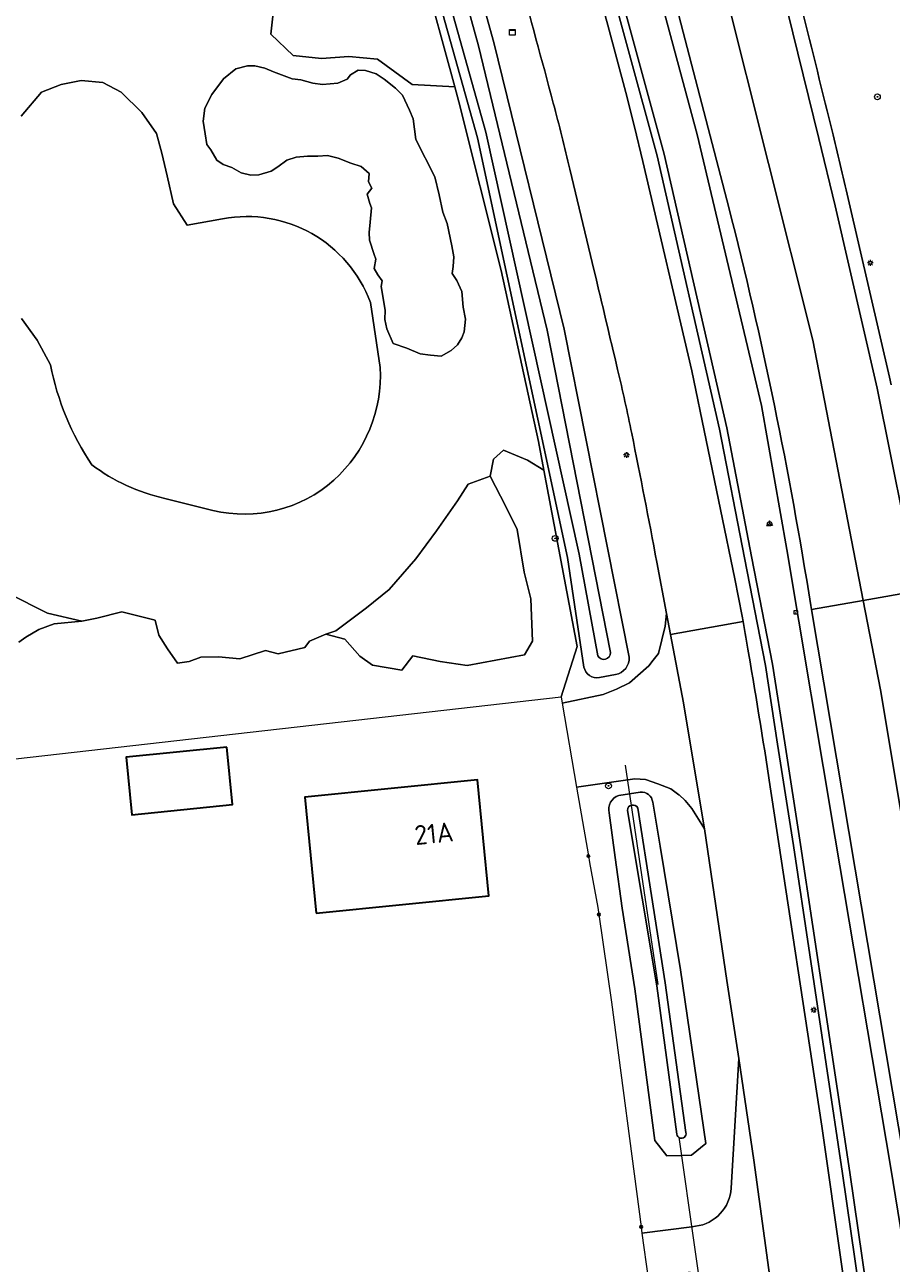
# Model space of a CAD drawing. Header units: metres. Extents: x 152391 to 157968, y 462336 to 467280.
# Tile 401 of 656: x 153677 to 153737, y 466355 to 466441. Entities that reach past the tile are written whole.
import ezdxf
from ezdxf.enums import TextEntityAlignment as Align

# ---------------------------------------------------------------- set-up
doc = ezdxf.new("R2010")
doc.units = ezdxf.units.M
doc.header["$LTSCALE"] = 0.75
doc.layers.get('0').update_dxf_attribs({"lineweight": 25})
for name, color, linetype, lineweight in [('B-WE-GR-BOOM-S', 251, 'Continuous', 25), ('B-WE-GR-GRAS-GV', 251, 'Continuous', 13), ('B-WE-GR-GROENVOORZIENING-GV', 251, 'Continuous', 18), ('B-WE-GR-HOUTWAL-GV', 251, 'Continuous', 13), ('B-WE-IE-MEUBILAIR_WEGMEUBILAIR-S', 251, 'Continuous', 25), ('B-WE-IE-MEUBILAIR_WEGMEUBILAIR_PAAL-S', 251, 'Continuous', 25), ('B-WE-IE-MEUBILAIR_WEGMEUBILAIR_VERKEERSBORD-S', 251, 'Continuous', 25), ('B-WE-KL-DATA-S', 90, 'Continuous', 25), ('B-WE-KL-ET_LS_OV_LICHTMAST-S', 251, 'Continuous', 25), ('B-WE-KW-KUNSTWERK_DUIKER-G', 5, 'Continuous', 18), ('B-WE-OG-BEBOUWING-GV', 6, 'Continuous', 35), ('B-WE-OG-BEBOUWING-T18', 1, 'Continuous', 18), ('B-WE-OG-TERREIN_CULTUURSCHEIDING-GV', 251, 'Continuous', 18), ('B-WE-OG-TERREIN_ONBEGROEID-GV', 251, 'Continuous', 18), ('B-WE-OG-WATER-GV', 251, 'Continuous', 18), ('B-WE-OG-WATER_SLOOT-GV', 251, 'Continuous', 18), ('B-WE-VH-VERHARDING_GESLOTEN-GV', 251, 'Continuous', 18), ('B-WE-VH-VERHARDING_OPEN-GV', 251, 'Continuous', 18), ('X-XX-AL-VERWIJZING-S', 251, 'Continuous', 25)]:
    doc.layers.add(name, color=color, linetype=linetype, lineweight=lineweight)
doc.styles.add('NLCS-ISO', font='isocpeur.ttf')
doc.styles.add('NLCS-ISO-ANNOTATIVE-T18', font='NLCS-ISO.ttf', dxfattribs={"height": 1.8})
doc.styles.add('NLCS-ISO-M750-T18', font='NLCS-ISO.ttf', dxfattribs={"height": 1.35})

# ---------------------------------------------------------------- blocks, each defined once
blk = doc.blocks.new('SIE-WEG_VERKEERSBORD_WEGWIJZER-SO')
at = {"linetype": 'ByBlock', "lineweight": 18}
h = blk.add_hatch(color=0, dxfattribs=at)
h.dxf.hatch_style = 1
h.paths.add_polyline_path([(0.5, 1), (0, 2), (-0.5, 1)])
h = blk.add_hatch(color=0, dxfattribs=at)
h.dxf.hatch_style = 1
h.paths.add_polyline_path([(-1.38, -0.22), (-2, -1.15), (-0.88, -1.09)])
h = blk.add_hatch(color=0, dxfattribs=at)
h.dxf.hatch_style = 1
h.paths.add_polyline_path([(1.38, -0.22), (2, -1.15), (0.88, -1.09)])
at = {"color": 0, "linetype": 'ByBlock', "lineweight": 18}
for points in [[(-1.13, -0.65), (0, 0)], [(0, 1), (0, 0)], [(1.13, -0.65), (0, 0)]]:
    blk.add_lwpolyline(points, dxfattribs=at)
for points in [[(0.5, 1), (0, 2), (-0.5, 1)], [(-1.38, -0.22), (-2, -1.15), (-0.88, -1.09)], [(1.38, -0.22), (2, -1.15), (0.88, -1.09)]]:
    blk.add_lwpolyline(points, close=True, dxfattribs=at)
blk = doc.blocks.new('SKL-DATA_KAST-SO')
at = {"color": 0, "linetype": 'ByBlock', "lineweight": 18}
for points in [[(-2, 2), (2, 2), (2, 1.68), (-2, 1.68)], [(-2, 1.52), (2, 1.52), (2, -2), (-2, -2)]]:
    blk.add_lwpolyline(points, close=True, dxfattribs=at)
blk = doc.blocks.new('SIE-WEG_PAAL_VERKEERSBORD-SO')
at = {"color": 0, "linetype": 'ByBlock', "lineweight": 18}
blk.add_circle((0, 0), 1.5, dxfattribs=at)
at = {"color": 0, "linetype": 'ByBlock', "lineweight": 18, "style": 'NLCS-ISO'}
blk.add_text('vb', height=1.5, dxfattribs=at).set_placement((0, 0.13), align=Align.MIDDLE_CENTER)
blk = doc.blocks.new('SKL-ET_OV_LICHTMAST-SO')
at = {"color": 0, "linetype": 'ByBlock', "lineweight": 18}
for points in [[(-1.25, 0), (-2, 0)], [(-1.41, 1.41), (-0.88, 0.88)], [(0, 2), (0, 1.25)], [(0.88, 0.88), (1.41, 1.41)], [(2, 0), (1.25, 0)], [(-1.41, -1.41), (-0.88, -0.88)], [(0, -1.25), (0, -2)], [(0.88, -0.88), (1.41, -1.41)]]:
    blk.add_lwpolyline(points, dxfattribs=at)
blk.add_circle((0, 0), 1, dxfattribs=at)
blk = doc.blocks.new('SAL-VERWIJZING_SYMBOOL-SO')
at = {"color": 0, "linetype": 'ByBlock', "lineweight": -2}
blk.add_circle((0, 0), 0.9, dxfattribs=at)
at = {"color": 0, "linetype": 'ByBlock', "lineweight": -2, "style": 'NLCS-ISO-ANNOTATIVE-T18'}
blk.add_attdef('SYMBOOL', (2.5, -2.5), '', height=1.8, dxfattribs=at)
blk = doc.blocks.new('SIE-WEG_PAAL_HECTOMETERPAAL-SO')
at = {"color": 0, "linetype": 'ByBlock', "lineweight": 18}
blk.add_lwpolyline([(-1.44375, -0.94375), (1.44375, -0.94375), (1.44375, 0.94375), (-1.44375, 0.94375)], close=True, dxfattribs=at)
at = {"color": 0, "linetype": 'ByBlock', "lineweight": 18, "style": 'NLCS-ISO'}
blk.add_text('hm', height=1.5, dxfattribs=at).set_placement((0, 0), align=Align.MIDDLE_CENTER)
at = {"style": 'NLCS-ISO'}
blk.add_attdef('WAARDE', (2.13125, -1.69375), '', height=1.5, dxfattribs=at)
blk = doc.blocks.new('SGR-BOOM_01-SO')
at = {"linetype": 'ByBlock', "lineweight": 18}
h = blk.add_hatch(color=0, dxfattribs=at)
h.dxf.hatch_style = 1
edge = h.paths.add_edge_path()
edge.add_arc((0, 0), 0.25, 0, 360)
at = {"color": 0, "linetype": 'ByBlock', "lineweight": 18}
for radius in [2, 0.25]:
    blk.add_circle((0, 0), radius, dxfattribs=at)

msp = doc.modelspace()

# ---------------------------------------------------------------- linework, layer by layer
at = {"layer": 'B-WE-GR-GRAS-GV'}
for points in [[(153694.473, 466442.392), (153694.211, 466440.119), (153695.749, 466438.66), (153697.717, 466438.441), (153699.597, 466438.572), (153701.565, 466438.398), (153703.97, 466436.65), (153706.901, 466436.499), (153700.076, 466461.486)], [(153676.838, 466398.186), (153677.304, 466398.542), (153678.207, 466399.062), (153679.275, 466399.445), (153681.164, 466399.637), (153678.802, 466400.189), (153676.115, 466401.558)]]:
    msp.add_lwpolyline(points, dxfattribs=at)
msp.add_lwpolyline([(153709.354, 466409.638), (153707.827, 466409.085), (153707.087, 466407.934), (153705.634, 466405.879), (153704.208, 466403.934), (153702.371, 466401.825), (153700.809, 466400.565), (153698.698, 466398.976), (153698.015, 466398.735), (153699.329, 466398.406), (153700.342, 466397.23), (153701.218, 466396.601), (153703.244, 466396.272), (153704.011, 466397.257), (153705.9, 466396.847), (153707.762, 466396.573), (153711.709, 466397.325), (153712.256, 466398.255), (153712.147, 466401.183), (153711.681, 466403.016), (153711.216, 466405.971), (153710.422, 466407.558)], close=True, dxfattribs=at)
at = {"layer": 'B-WE-GR-GROENVOORZIENING-GV'}
for points in [[(153679.543, 466619.858), (153681.638, 466611.896), (153685.391, 466598.625), (153686.57, 466594.429), (153692.722, 466572.536), (153707.863, 466519.729), (153713.87, 466498.676), (153715.363, 466493.445), (153729.852, 466441.703), (153732.03, 466432.938), (153733.141, 466428.273), (153736.04, 466415.715), (153738.834, 466401.865), (153738.859, 466401.734), (153739.327, 466399.321), (153739.733, 466397.036), (153740.486, 466392.496), (153746.91, 466352.227), (153754.709, 466302.952), (153760.486, 466266.671), (153764.537, 466240.85)], [(153725.809, 466428.176), (153719.349, 466452.985), (153710.039, 466485.637), (153706.893, 466496.7), (153700.249, 466520.066), (153690.485, 466553.983), (153680.81, 466588.151)], [(153682.621, 466563.288), (153701.992, 466495.312), (153702.166, 466494.702), (153712.28, 466459.281), (153716.181, 466445.401), (153717.453, 466440.754), (153718.694, 466436.099), (153719.302, 466433.725), (153719.879, 466431.343), (153723.266, 466416.898), (153726.216, 466402.568), (153726.721, 466399.995), (153726.793, 466399.61)], [(153749.973, 466250.549), (153748.501, 466261.01), (153746.308, 466276.589), (153745.016, 466285.771), (153743.704, 466295.088), (153741.937, 466307.647), (153741.481, 466310.884), (153739.665, 466323.462), (153737.726, 466336.901), (153736.177, 466347.628), (153734.159, 466361.611), (153730.764, 466384.244), (153729.671, 466391.243), (153728.822, 466396.675), (153727.383, 466404.11), (153725.666, 466412.977), (153721.348, 466431.847), (153715.487, 466453.361), (153711.786, 466466.557), (153707.471, 466481.875), (153699.958, 466507.959), (153693.109, 466531.953)], [(153693.109, 466531.953), (153699.958, 466507.959), (153707.471, 466481.875), (153711.786, 466466.557), (153715.487, 466453.361), (153721.348, 466431.847), (153725.666, 466412.977), (153727.383, 466404.11), (153728.822, 466396.675), (153729.671, 466391.243), (153730.764, 466384.244), (153734.159, 466361.611), (153736.177, 466347.628)], [(153692.628, 466531.816), (153699.478, 466507.821), (153706.99, 466481.738), (153711.305, 466466.422), (153715.005, 466453.227), (153720.862, 466431.725), (153725.176, 466412.873), (153726.892, 466404.015), (153728.33, 466396.589), (153729.177, 466391.166), (153730.27, 466384.168), (153733.664, 466361.538), (153735.682, 466347.556), (153737.231, 466336.83), (153739.17, 466323.391), (153741.442, 466307.576), (153743.209, 466295.019), (153744.521, 466285.701), (153745.813, 466276.52), (153748.006, 466260.94), (153749.478, 466250.479)], [(153749.478, 466250.479), (153748.006, 466260.94), (153745.813, 466276.52), (153744.521, 466285.701), (153743.209, 466295.019), (153741.442, 466307.576), (153739.17, 466323.391), (153737.231, 466336.83), (153735.682, 466347.556), (153733.664, 466361.538), (153730.27, 466384.168), (153729.177, 466391.166), (153728.33, 466396.589), (153726.892, 466404.015), (153725.176, 466412.873), (153720.862, 466431.725), (153715.005, 466453.227), (153711.305, 466466.422), (153706.99, 466481.738), (153699.478, 466507.821), (153692.628, 466531.816)], [(153739.236, 466348.068), (153736.985, 466361.914), (153733.145, 466384.683), (153729.811, 466404.588), (153728.067, 466414.517), (153723.631, 466433.2), (153718.203, 466453.356), (153714.248, 466467.228), (153709.842, 466482.68), (153702.431, 466508.738), (153696.018, 466531.147)], [(153696.018, 466531.147), (153702.431, 466508.738), (153709.842, 466482.68), (153714.248, 466467.228), (153718.203, 466453.356), (153723.631, 466433.2), (153728.067, 466414.517), (153729.811, 466404.588), (153733.145, 466384.683), (153736.985, 466361.914), (153739.236, 466348.068), (153741.092, 466336.654), (153743.143, 466324.034), (153743.929, 466319.201), (153744.001, 466317.04), (153744.605, 466299.055), (153745.267, 466290.179), (153746.335, 466280.287), (153753.149, 466237.163)], [(153715.812, 466396.477), (153714.69, 466404.035), (153708.478, 466432.978), (153701.295, 466458.58), (153695.312, 466479.621), (153688.553, 466503.818), (153689.668, 466504.113), (153690.913, 466504.443), (153698.333, 466479.066), (153704.422, 466458.137), (153709.609, 466439.542), (153714.452, 466419.772), (153718.946, 466397.154)], [(153700.076, 466461.486), (153706.901, 466436.499), (153707.185, 466435.459), (153710.103, 466423.815), (153712.678, 466412.036), (153713.054, 466410.052), (153715.357, 466397.893), (153714.249, 466394.413), (153714.32, 466393.996), (153717.15, 466394.581), (153718.059, 466394.95), (153718.953, 466395.388), (153720.303, 466396.549), (153720.601, 466396.955), (153720.962, 466397.421), (153721.43, 466399.294), (153721.517, 466400.158), (153720.844, 466403.715)], [(153716.524, 466423.791), (153714.851, 466430.802)], [(153734.115, 466428.498), (153736.896, 466416.462), (153737.016, 466415.932)], [(153737.016, 466415.932), (153736.896, 466416.462), (153734.115, 466428.498)], [(153745.604, 466299.101), (153744.926, 466319.298), (153737.957, 466362.169), (153731.506, 466400.439), (153731.458, 466400.726)], [(153717.997, 466395.955), (153716.884, 466395.752)], [(153725.967, 466360.547), (153726.5, 466369.473), (153725.671, 466374.868), (153724.125, 466385.308), (153723.948, 466385.616), (153723.267, 466386.716), (153722.796, 466387.281), (153722.388, 466387.655), (153722.372, 466387.669), (153721.816, 466388.07), (153720.922, 466388.418), (153720.071, 466388.717), (153719.328, 466388.762), (153715.313, 466388.186), (153716.123, 466383.446), (153716.203, 466383.001), (153716.762, 466379.89), (153716.849, 466379.405), (153717.71, 466373.362), (153719.759, 466357.87), (153719.82, 466357.424), (153723.262, 466357.878), (153723.516, 466357.912)], [(153718.217, 466387.617), (153719.703, 466387.856)], [(153728.764, 466387.608), (153732.218, 466364.81), (153737.728, 466326.264), (153741.24, 466301.364), (153741.295, 466300.973), (153755.154, 466202.723), (153755.264, 466201.925), (153763.528, 466142.007), (153764.721, 466133.17), (153765.31, 466128.58), (153766.933, 466115.446), (153767.15, 466113.582), (153767.344, 466111.714), (153767.713, 466107.768), (153768.061, 466103.787), (153768.135, 466102.941), (153770.516, 466075.607), (153772.759, 466047.928), (153774.684, 466020.87), (153775.444, 466008.85), (153775.536, 466006.579), (153776.049, 465993.841)], [(153720.566, 466387.151), (153721.066, 466384.117), (153722.467, 466375.604), (153724.232, 466363.622), (153723.225, 466362.804), (153722.559, 466362.791), (153721.539, 466362.772), (153720.695, 466363.818), (153719.32, 466374.28), (153718.45, 466379.841), (153717.979, 466383.333), (153717.561, 466386.423)]]:
    msp.add_lwpolyline(points, dxfattribs=at)
for points in [[(153713.7, 466435.368, 0.003031), (153711.283, 466444.247)], [(153730.818, 466441.96, -0.001822), (153733.002, 466433.176)], [(153733.002, 466433.176, 0.001822), (153730.818, 466441.96)], [(153714.851, 466430.802, 0.006283), (153713.7, 466435.368)], [(153733.002, 466433.176, -0.003227), (153734.115, 466428.498)], [(153734.115, 466428.498, 0.003227), (153733.002, 466433.176)], [(153731.458, 466400.726, 0.023646), (153725.809, 466428.176)], [(153718.138, 466417, 0.000246), (153716.524, 466423.791)], [(153719.113, 466412.576, 0.007925), (153718.138, 466417)], [(153720.844, 466403.715, 0.003953), (153719.113, 466412.576)], [(153726.793, 466399.61, -0.003517), (153727.176, 466397.449)], [(153718.946, 466397.154, -0.371249), (153717.997, 466395.955)], [(153727.176, 466397.449, -0.004469), (153728.764, 466387.608)], [(153716.884, 466395.752, -0.409543), (153715.812, 466396.477)], [(153717.561, 466386.423, -0.389569), (153718.217, 466387.617)], [(153719.703, 466387.856, -0.406618), (153720.566, 466387.151)], [(153723.516, 466357.912, 0.366108), (153725.967, 466360.547)]]:
    msp.add_lwpolyline(points, format="xyb", dxfattribs=at)
at = {"layer": 'B-WE-GR-HOUTWAL-GV'}
msp.add_lwpolyline([(153675.574, 466390.036), (153714.249, 466394.413), (153715.357, 466397.893), (153713.054, 466410.052), (153711.928, 466410.732), (153710.258, 466411.443), (153709.573, 466410.814), (153709.354, 466409.638), (153710.422, 466407.558), (153711.216, 466405.971), (153711.681, 466403.016), (153712.147, 466401.183), (153712.256, 466398.255), (153711.709, 466397.325), (153707.762, 466396.573), (153705.9, 466396.847), (153704.011, 466397.257), (153703.244, 466396.272), (153701.218, 466396.601), (153700.342, 466397.23), (153699.329, 466398.406), (153698.015, 466398.735), (153696.892, 466398.27), (153696.563, 466397.832), (153694.729, 466397.394), (153693.853, 466397.613), (153692.073, 466397.038), (153690.595, 466397.175), (153689.39, 466397.148), (153688.569, 466396.847), (153687.774, 466396.737), (153687.078, 466397.721), (153686.476, 466398.679), (153686.23, 466399.719), (153683.93, 466400.293), (153682.205, 466399.856), (153681.164, 466399.637), (153679.275, 466399.445), (153678.207, 466399.062), (153677.304, 466398.542), (153676.838, 466398.186)], dxfattribs=at)
at = {"layer": 'B-WE-KW-KUNSTWERK_DUIKER-G'}
for points in [[(153720.939, 466374.578), (153718.68, 466389.717)], [(153724.55, 466348.875), (153722.378, 466364.054)]]:
    msp.add_lwpolyline(points, dxfattribs=at)
at = {"layer": 'B-WE-OG-BEBOUWING-GV'}
for points in [[(153691.181, 466390.955), (153684.221, 466390.26), (153684.618, 466386.293), (153691.578, 466386.988)], [(153697.352, 466379.509), (153709.259, 466380.697), (153708.462, 466388.687), (153696.555, 466387.5)]]:
    msp.add_lwpolyline(points, close=True, dxfattribs=at)
at = {"layer": 'B-WE-OG-TERREIN_CULTUURSCHEIDING-GV'}
for points in [[(153681.164, 466399.637), (153682.205, 466399.856), (153683.93, 466400.293), (153686.23, 466399.719), (153686.476, 466398.679), (153687.078, 466397.721), (153687.774, 466396.737), (153688.569, 466396.847), (153689.39, 466397.148), (153690.595, 466397.175), (153692.073, 466397.038), (153693.853, 466397.613), (153694.729, 466397.394), (153696.563, 466397.832), (153696.892, 466398.27), (153698.015, 466398.735), (153698.698, 466398.976), (153700.809, 466400.565), (153702.371, 466401.825), (153704.208, 466403.934), (153705.634, 466405.879), (153707.087, 466407.934), (153707.827, 466409.085), (153709.354, 466409.638), (153709.573, 466410.814), (153710.258, 466411.443), (153711.928, 466410.732), (153713.054, 466410.052), (153712.678, 466412.036), (153710.103, 466423.815), (153707.185, 466435.459), (153706.901, 466436.499), (153703.97, 466436.65), (153701.565, 466438.398), (153699.597, 466438.572), (153697.717, 466438.441), (153695.749, 466438.66), (153694.211, 466440.119), (153694.473, 466442.392)], [(153690.88, 466427.387), (153688.444, 466426.95), (153687.5, 466428.426), (153687.062, 466430.341), (153686.704, 466431.906), (153686.323, 466433.268), (153685.31, 466434.718), (153683.887, 466436.114), (153682.628, 466436.797), (153681.122, 466436.934), (153679.753, 466436.661), (153678.384, 466436.114), (153676.988, 466434.472)], [(153676.988, 466434.472), (153678.384, 466436.114), (153679.753, 466436.661), (153681.122, 466436.934), (153682.628, 466436.797), (153683.887, 466436.114), (153685.31, 466434.718), (153686.323, 466433.268), (153686.704, 466431.906), (153687.062, 466430.341), (153687.5, 466428.426), (153688.444, 466426.95), (153690.88, 466427.387)], [(153701.76, 466417.128), (153701.09, 466421.616)], [(153701.09, 466421.616), (153701.76, 466417.128)], [(153677.007, 466420.503), (153678.102, 466419.026), (153679.005, 466417.329)], [(153679.005, 466417.329), (153678.102, 466419.026), (153677.007, 466420.503)], [(153686.895, 466408.1), (153690.208, 466407.28)], [(153690.208, 466407.28), (153686.895, 466408.1)], [(153676.115, 466401.558), (153678.802, 466400.189), (153681.164, 466399.637)]]:
    msp.add_lwpolyline(points, dxfattribs=at)
msp.add_lwpolyline([(153700.248, 466437.645), (153700.755, 466437.611), (153701.491, 466437.389), (153702.021, 466437.013), (153702.808, 466436.397), (153703.288, 466435.918), (153703.784, 466434.892), (153704.024, 466434.276), (153704.217, 466432.852), (153705.531, 466430.281), (153705.832, 466429.051), (153706.078, 466427.847), (153706.379, 466427.054), (153706.707, 466425.523), (153706.844, 466424.757), (153706.79, 466424.101), (153706.735, 466423.609), (153707.036, 466423.144), (153707.392, 466422.378), (153707.474, 466421.284), (153707.638, 466420.464), (153707.556, 466419.589), (153707.392, 466419.179), (153707.091, 466418.686), (153706.653, 466418.303), (153705.969, 466417.921), (153705.23, 466417.975), (153704.518, 466418.085), (153703.588, 466418.468), (153702.657, 466418.796), (153702.22, 466419.808), (153702.083, 466420.437), (153702.11, 466421.093), (153701.834, 466422.709), (153701.889, 466423.119), (153701.588, 466423.529), (153701.342, 466423.967), (153701.451, 466424.596), (153701.342, 466424.924), (153701.013, 466425.908), (153700.986, 466426.455), (153701.068, 466427.166), (153701.15, 466428.151), (153701.041, 466428.452), (153700.849, 466429.081), (153701.178, 466429.491), (153700.959, 466429.928), (153700.986, 466430.503), (153700.439, 466431), (153699.728, 466431.219), (153698.852, 466431.574), (153698.113, 466431.766), (153697.457, 466431.711), (153696.745, 466431.711), (153695.952, 466431.629), (153695.322, 466431.438), (153694.693, 466430.973), (153694.228, 466430.672), (153693.379, 466430.426), (153692.832, 466430.399), (153692.175, 466430.563), (153691.518, 466430.918), (153690.916, 466431.137), (153690.479, 466431.438), (153690.068, 466432.149), (153689.795, 466432.504), (153689.685, 466433.243), (153689.548, 466434.118), (153689.658, 466435.02), (153690.15, 466435.95), (153690.944, 466437.044), (153691.792, 466437.727), (153692.613, 466437.946), (153693.106, 466437.946), (153693.79, 466437.782), (153694.392, 466437.536), (153695.678, 466437.044), (153696.28, 466436.962), (153697.101, 466436.743), (153697.785, 466436.661), (153698.825, 466436.743), (153699.482, 466437.016), (153699.701, 466437.317)], close=True, dxfattribs=at)
for points in [[(153701.09, 466421.616, 0.365622), (153690.88, 466427.387)], [(153690.88, 466427.387, -0.365622), (153701.09, 466421.616)], [(153679.005, 466417.329, 0.099227), (153681.858, 466410.426)], [(153681.858, 466410.426, -0.099227), (153679.005, 466417.329)], [(153698.557, 466409.359, 0.226184), (153701.76, 466417.128)], [(153701.76, 466417.128, -0.226184), (153698.557, 466409.359)], [(153681.858, 466410.426, 0.105568), (153686.895, 466408.1)], [(153686.895, 466408.1, -0.105568), (153681.858, 466410.426)], [(153690.208, 466407.28, 0.244933), (153698.557, 466409.359)], [(153698.557, 466409.359, -0.244933), (153690.208, 466407.28)]]:
    msp.add_lwpolyline(points, format="xyb", dxfattribs=at)
at = {"layer": 'B-WE-OG-TERREIN_ONBEGROEID-GV'}
msp.add_lwpolyline([(153700.248, 466437.645), (153699.701, 466437.317), (153699.482, 466437.016), (153698.825, 466436.743), (153697.785, 466436.661), (153697.101, 466436.743), (153696.28, 466436.962), (153695.678, 466437.044), (153694.392, 466437.536), (153693.79, 466437.782), (153693.106, 466437.946), (153692.613, 466437.946), (153691.792, 466437.727), (153690.944, 466437.044), (153690.15, 466435.95), (153689.658, 466435.02), (153689.548, 466434.118), (153689.685, 466433.243), (153689.795, 466432.504), (153690.068, 466432.149), (153690.479, 466431.438), (153690.916, 466431.137), (153691.518, 466430.918), (153692.175, 466430.563), (153692.832, 466430.399), (153693.379, 466430.426), (153694.228, 466430.672), (153694.693, 466430.973), (153695.322, 466431.438), (153695.952, 466431.629), (153696.745, 466431.711), (153697.457, 466431.711), (153698.113, 466431.766), (153698.852, 466431.574), (153699.728, 466431.219), (153700.439, 466431), (153700.986, 466430.503), (153700.959, 466429.928), (153701.178, 466429.491), (153700.849, 466429.081), (153701.041, 466428.452), (153701.15, 466428.151), (153701.068, 466427.166), (153700.986, 466426.455), (153701.013, 466425.908), (153701.342, 466424.924), (153701.451, 466424.596), (153701.342, 466423.967), (153701.588, 466423.529), (153701.889, 466423.119), (153701.834, 466422.709), (153702.11, 466421.093), (153702.083, 466420.437), (153702.22, 466419.808), (153702.657, 466418.796), (153703.588, 466418.468), (153704.518, 466418.085), (153705.23, 466417.975), (153705.969, 466417.921), (153706.653, 466418.303), (153707.091, 466418.686), (153707.392, 466419.179), (153707.556, 466419.589), (153707.638, 466420.464), (153707.474, 466421.284), (153707.392, 466422.378), (153707.036, 466423.144), (153706.735, 466423.609), (153706.79, 466424.101), (153706.844, 466424.757), (153706.707, 466425.523), (153706.379, 466427.054), (153706.078, 466427.847), (153705.832, 466429.051), (153705.531, 466430.281), (153704.217, 466432.852), (153704.024, 466434.276), (153703.784, 466434.892), (153703.288, 466435.918), (153702.808, 466436.397), (153702.021, 466437.013), (153701.491, 466437.389), (153700.755, 466437.611)], close=True, dxfattribs=at)
at = {"layer": 'B-WE-OG-WATER-GV'}
for points in [[(153717.649, 466397.475), (153713.278, 466419.712), (153708.53, 466439.317), (153703.471, 466457.646), (153697.321, 466478.999), (153690.21, 466503.536), (153689.864, 466503.436), (153689.476, 466503.324), (153696.143, 466479.335), (153702.232, 466457.687), (153709.041, 466433.361), (153715.477, 466404.272), (153716.776, 466397.254)], [(153722.852, 466364.368), (153721.421, 466374.696), (153719.525, 466386.739)], [(153718.814, 466386.59), (153720.853, 466374.483), (153722.224, 466364.251)]]:
    msp.add_lwpolyline(points, dxfattribs=at)
for points in [[(153716.776, 466397.254, 0.799619), (153717.649, 466397.475)], [(153719.525, 466386.739, 0.823469), (153718.814, 466386.59)], [(153722.224, 466364.251, 1.047225), (153722.852, 466364.368)]]:
    msp.add_lwpolyline(points, format="xyb", dxfattribs=at)
at = {"layer": 'B-WE-OG-WATER_SLOOT-GV'}
for points in [[(153718.946, 466397.154), (153714.452, 466419.772), (153709.609, 466439.542), (153704.422, 466458.137), (153698.333, 466479.066), (153690.913, 466504.443), (153689.668, 466504.113), (153688.553, 466503.818), (153695.312, 466479.621), (153701.295, 466458.58), (153708.478, 466432.978), (153714.69, 466404.035), (153715.812, 466396.477)], [(153716.776, 466397.254), (153715.477, 466404.272), (153709.041, 466433.361), (153702.232, 466457.687), (153696.143, 466479.335), (153689.476, 466503.324), (153689.864, 466503.436), (153690.21, 466503.536), (153697.321, 466478.999), (153703.471, 466457.646), (153708.53, 466439.317), (153713.278, 466419.712), (153717.649, 466397.475)], [(153716.884, 466395.752), (153717.997, 466395.955)], [(153719.703, 466387.856), (153718.217, 466387.617)], [(153717.561, 466386.423), (153717.979, 466383.333), (153718.45, 466379.841), (153719.32, 466374.28), (153720.695, 466363.818), (153721.539, 466362.772), (153722.559, 466362.791), (153723.225, 466362.804), (153724.232, 466363.622), (153722.467, 466375.604), (153721.066, 466384.117), (153720.566, 466387.151)], [(153719.525, 466386.739), (153721.421, 466374.696), (153722.852, 466364.368)], [(153722.224, 466364.251), (153720.853, 466374.483), (153718.814, 466386.59)]]:
    msp.add_lwpolyline(points, dxfattribs=at)
for points in [[(153717.649, 466397.475, -0.799619), (153716.776, 466397.254)], [(153717.997, 466395.955, 0.371249), (153718.946, 466397.154)], [(153715.812, 466396.477, 0.409543), (153716.884, 466395.752)], [(153718.217, 466387.617, 0.389569), (153717.561, 466386.423)], [(153720.566, 466387.151, 0.406618), (153719.703, 466387.856)], [(153718.814, 466386.59, -0.823469), (153719.525, 466386.739)], [(153722.852, 466364.368, -1.047225), (153722.224, 466364.251)]]:
    msp.add_lwpolyline(points, format="xyb", dxfattribs=at)
at = {"layer": 'B-WE-VH-VERHARDING_GESLOTEN-GV'}
for points in [[(153738.859, 466401.734), (153738.834, 466401.865), (153736.04, 466415.715), (153733.141, 466428.273), (153732.03, 466432.938), (153729.852, 466441.703), (153715.363, 466493.445), (153713.87, 466498.676), (153710.408, 466497.696), (153712.246, 466491.241), (153725.487, 466443.409), (153731.615, 466419.029), (153735.081, 466401.069)], [(153754.709, 466302.952), (153746.91, 466352.227), (153740.486, 466392.496), (153739.733, 466397.036), (153739.327, 466399.321), (153738.859, 466401.734), (153735.081, 466401.069), (153736.273, 466394.894), (153742.597, 466357.074), (153748.275, 466320.064), (153750.992, 466302.514)], [(153731.506, 466400.439), (153737.957, 466362.169), (153744.926, 466319.298), (153745.389, 466317.871), (153747.9, 466302.15), (153750.992, 466302.514), (153748.275, 466320.064), (153742.597, 466357.074), (153736.273, 466394.894), (153735.081, 466401.069)]]:
    msp.add_lwpolyline(points, close=True, dxfattribs=at)
for points in [[(153731.458, 466400.726), (153731.506, 466400.439), (153735.081, 466401.069), (153731.615, 466419.029), (153725.487, 466443.409), (153712.246, 466491.241), (153710.408, 466497.696), (153706.893, 466496.7)], [(153706.893, 466496.7), (153710.039, 466485.637), (153719.349, 466452.985), (153725.809, 466428.176)], [(153720.844, 466403.715), (153721.517, 466400.158), (153721.787, 466398.728), (153726.793, 466399.61), (153726.721, 466399.995), (153726.216, 466402.568), (153723.266, 466416.898), (153719.879, 466431.343), (153719.302, 466433.725), (153718.694, 466436.099), (153717.453, 466440.754), (153716.181, 466445.401), (153712.28, 466459.281), (153702.166, 466494.702), (153701.992, 466495.312), (153697.176, 466493.948), (153697.356, 466493.32), (153702.518, 466475.156), (153711.283, 466444.247)], [(153714.851, 466430.802), (153716.524, 466423.791)], [(153726.793, 466399.61), (153721.787, 466398.728), (153722.681, 466393.999), (153724.045, 466385.847), (153724.125, 466385.308), (153725.671, 466374.868), (153726.5, 466369.473), (153727.529, 466362.466), (153729.304, 466349.534), (153730.168, 466343.693), (153733.093, 466323.393), (153735.566, 466306.387), (153736.343, 466300.787)], [(153736.343, 466300.787), (153741.24, 466301.364), (153737.728, 466326.264), (153732.218, 466364.81), (153728.764, 466387.608)]]:
    msp.add_lwpolyline(points, dxfattribs=at)
for points in [[(153711.283, 466444.247, -0.003031), (153713.7, 466435.368)], [(153713.7, 466435.368, -0.006283), (153714.851, 466430.802)], [(153725.809, 466428.176, -0.023646), (153731.458, 466400.726)], [(153716.524, 466423.791, -0.000246), (153718.138, 466417)], [(153718.138, 466417, -0.007925), (153719.113, 466412.576)], [(153719.113, 466412.576, -0.003953), (153720.844, 466403.715)], [(153727.176, 466397.449, 0.003517), (153726.793, 466399.61)], [(153728.764, 466387.608, 0.004469), (153727.176, 466397.449)]]:
    msp.add_lwpolyline(points, format="xyb", dxfattribs=at)
at = {"layer": 'B-WE-VH-VERHARDING_OPEN-GV'}
msp.add_lwpolyline([(153722.681, 466393.999), (153721.787, 466398.728), (153721.517, 466400.158), (153721.43, 466399.294), (153720.962, 466397.421), (153720.601, 466396.955), (153720.303, 466396.549), (153718.953, 466395.388), (153718.059, 466394.95), (153717.15, 466394.581), (153714.32, 466393.996), (153715.313, 466388.186), (153719.328, 466388.762), (153720.071, 466388.717), (153720.922, 466388.418), (153721.816, 466388.07), (153722.372, 466387.669), (153722.388, 466387.655), (153722.796, 466387.281), (153723.267, 466386.716), (153723.948, 466385.616), (153724.125, 466385.308), (153724.045, 466385.847)], close=True, dxfattribs=at)
for points in [[(153727.882, 466352.525), (153729.182, 466349.525), (153729.304, 466349.534), (153727.529, 466362.466), (153726.5, 466369.473), (153725.967, 466360.547)], [(153723.516, 466357.912), (153723.262, 466357.878), (153719.82, 466357.424), (153720.249, 466354.309), (153723.139, 466354.76)]]:
    msp.add_lwpolyline(points, dxfattribs=at)
msp.add_lwpolyline([(153725.967, 466360.547, -0.366108), (153723.516, 466357.912)], format="xyb", dxfattribs=at)

# ---------------------------------------------------------------- block references
at = {"layer": 'B-WE-GR-BOOM-S', "xscale": 0.1, "yscale": 0.1, "zscale": 0.1}
for p in [(153736.062, 466435.803), (153713.828, 466405.35), (153717.51, 466388.278)]:
    msp.add_blockref('SGR-BOOM_01-SO', p, dxfattribs=at)
at = {"layer": 'B-WE-IE-MEUBILAIR_WEGMEUBILAIR-S', "xscale": 0.1, "yscale": 0.1, "zscale": 0.1}
msp.add_blockref('SIE-WEG_PAAL_VERKEERSBORD-SO', (153728.62, 466406.354), dxfattribs=at)
at = {"layer": 'B-WE-IE-MEUBILAIR_WEGMEUBILAIR_PAAL-S', "xscale": 0.1, "yscale": 0.1, "zscale": 0.1}
msp.add_blockref('SIE-WEG_PAAL_HECTOMETERPAAL-SO', (153730.431, 466400.25), dxfattribs=at)
at = {"layer": 'B-WE-IE-MEUBILAIR_WEGMEUBILAIR_VERKEERSBORD-S', "xscale": 0.1, "yscale": 0.1, "zscale": 0.1}
msp.add_blockref('SIE-WEG_VERKEERSBORD_WEGWIJZER-SO', (153728.62, 466406.354), dxfattribs=at)
at = {"layer": 'B-WE-KL-DATA-S', "xscale": 0.1, "yscale": 0.1, "zscale": 0.1}
msp.add_blockref('SKL-DATA_KAST-SO', (153710.871, 466440.255), dxfattribs=at)
at = {"layer": 'B-WE-KL-ET_LS_OV_LICHTMAST-S', "xscale": 0.1, "yscale": 0.1, "zscale": 0.1}
for p in [(153735.573, 466424.353), (153718.75, 466411.102), (153731.666, 466372.835)]:
    msp.add_blockref('SKL-ET_OV_LICHTMAST-SO', p, dxfattribs=at)
at = {"layer": 'X-XX-AL-VERWIJZING-S', "xscale": 0.1, "yscale": 0.1, "zscale": 0.1}
for p in [(153716.123, 466383.446), (153716.849, 466379.405), (153719.759, 466357.87)]:
    msp.add_blockref('SAL-VERWIJZING_SYMBOOL-SO', p, dxfattribs=at)

# ---------------------------------------------------------------- texts
at = {"layer": 'B-WE-OG-BEBOUWING-T18', "style": 'NLCS-ISO-M750-T18'}
msp.add_text('21A', height=1.35, rotation=5.7, dxfattribs=at).set_placement((153705.467, 466384.996), align=Align.MIDDLE)

doc.saveas('drawing.dxf')
